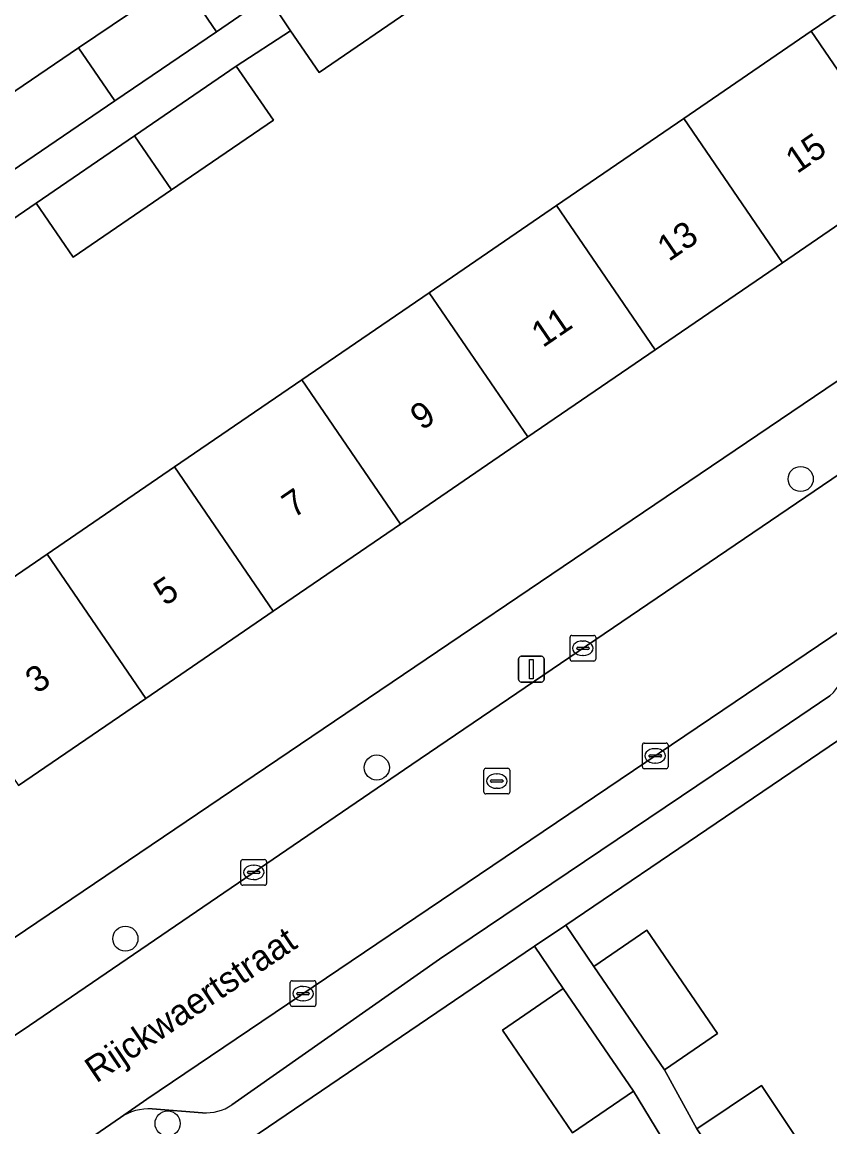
# Model space of a CAD drawing. Extents: x 160030 to 160839, y 385325 to 386450.
# Drawn here: x 160124.38 to 160155.79, y 386008.65 to 386051.6 of the extents above; entities that cross this region are included whole.
import ezdxf

# ---------------------------------------------------------------- set-up
doc = ezdxf.new("R2010")
doc.units = 0
for name, color, linetype in [('IMGEO_Boom', 7, 'Continuous'), ('IMGEO_Erf', 7, 'Continuous'), ('IMGEO_Kolk', 7, 'Continuous'), ('IMGEO_Lichtmast', 7, 'Continuous'), ('IMGEO_Openbare_ruimte_label', 7, 'Continuous'), ('IMGEO_Pand', 7, 'Continuous'), ('IMGEO_Pand_nummerreeks', 7, 'Continuous'), ('IMGEO_Parkeervlak_open', 7, 'Continuous'), ('IMGEO_Rijbaan_lokaal_open', 7, 'Continuous'), ('IMGEO_Rioolput', 7, 'Continuous'), ('IMGEO_Voetpad_open', 7, 'Continuous')]:
    doc.layers.add(name, color=color, linetype=linetype)

msp = doc.modelspace()

# ---------------------------------------------------------------- linework, layer by layer
at = {"layer": 'IMGEO_Boom'}
for centre in [(160154.654, 386033.839), (160138.171, 386022.621), (160128.397, 386015.969), (160130.04, 386008.784)]:
    msp.add_circle(centre, 0.489, dxfattribs=at)
at = {"layer": 'IMGEO_Erf'}
for points in [[(160090.259, 386052.141), (160103.879, 386032.138), (160107.902, 386034.877), (160106.518, 386036.9), (160110.632, 386039.714), (160112.016, 386037.691), (160113.966, 386039.191), (160112.666, 386041.11), (160116.657, 386043.813), (160120.621, 386046.498), (160121.915, 386044.589), (160123.992, 386045.822), (160122.587, 386047.896), (160126.575, 386050.597), (160130.542, 386053.284), (160131.941, 386051.219), (160133.921, 386052.599), (160132.739, 386054.344), (160136.731, 386057.047), (160140.616, 386059.678), (160141.757, 386058.009), (160143.764, 386059.497), (160142.429, 386061.468), (160146.42, 386064.171)], [(160120.401, 386027.531), (160125.353, 386030.918), (160130.306, 386034.306), (160135.258, 386037.693), (160140.211, 386041.081), (160145.162, 386044.468), (160150.114, 386047.856), (160155.067, 386051.243), (160160.19, 386054.748)], [(160139.829, 386052.308), (160135.926, 386049.639), (160134.822, 386051.268), (160132.71, 386049.893), (160134.152, 386047.786), (160130.189, 386045.076), (160126.369, 386042.462), (160124.928, 386044.569), (160122.602, 386042.978)], [(160166.76, 386044.877), (160164.027, 386049.139), (160158.904, 386045.635), (160153.952, 386042.247), (160149, 386038.86), (160144.048, 386035.473), (160139.095, 386032.085), (160134.143, 386028.697), (160129.19, 386025.31), (160124.238, 386021.922)], [(160118.738, 386012.393), (160166.76, 386044.877)], [(160163.057, 386028.392), (160145.517, 386016.492), (160146.608, 386014.884), (160148.674, 386016.298), (160151.42, 386012.283), (160149.354, 386010.869), (160150.622, 386008.574), (160153.125, 386010.255), (160155.713, 386006.402)], [(160167.312, 385976.543), (160169.711, 385978.178), (160168.519, 385979.928), (160166.766, 385978.752), (160163.94, 385982.898), (160161.208, 385986.906), (160162.893, 385988.051), (160161.653, 385990), (160159.328, 385988.415), (160156.6, 385992.416), (160153.867, 385996.425), (160156.193, 385998.01), (160154.895, 385999.915), (160152.569, 385998.33), (160149.841, 386002.33), (160147.108, 386006.339), (160149.435, 386007.925), (160148.149, 386010.046), (160145.782, 386008.427), (160143.058, 386012.409), (160145.425, 386014.028), (160144.309, 386015.673), (160124.631, 386002.322)]]:
    msp.add_lwpolyline(points, dxfattribs=at)
at = {"layer": 'IMGEO_Kolk'}
for p, q in [((160145.686, 386026.834), (160145.686, 386027.686)), ((160145.761, 386027.76), (160146.613, 386027.76)), ((160146.174, 386027.54), (160146.199, 386027.54)), ((160146.687, 386027.686), (160146.687, 386026.834)), ((160145.945, 386027.254), (160145.945, 386027.266)), ((160146.383, 386027.217), (160145.985, 386027.217)), ((160145.988, 386027.303), (160146.386, 386027.303)), ((160146.429, 386027.266), (160146.429, 386027.254)), ((160146.613, 386026.76), (160145.761, 386026.76)), ((160146.197, 386026.98), (160146.172, 386026.98)), ((160148.497, 386022.65), (160148.497, 386023.502)), ((160148.572, 386023.576), (160149.424, 386023.576)), ((160148.985, 386023.356), (160149.01, 386023.356)), ((160149.498, 386023.502), (160149.498, 386022.65)), ((160148.756, 386023.07), (160148.756, 386023.082)), ((160149.194, 386023.033), (160148.796, 386023.033)), ((160148.799, 386023.119), (160149.197, 386023.119)), ((160149.008, 386022.796), (160148.983, 386022.796)), ((160149.24, 386023.082), (160149.24, 386023.07)), ((160149.424, 386022.576), (160148.572, 386022.576)), ((160132.885, 386018.12), (160132.885, 386018.972)), ((160132.96, 386019.046), (160133.812, 386019.046)), ((160133.886, 386018.972), (160133.886, 386018.12)), ((160133.144, 386018.54), (160133.144, 386018.552)), ((160133.582, 386018.503), (160133.184, 386018.503)), ((160133.187, 386018.589), (160133.585, 386018.589)), ((160133.373, 386018.826), (160133.398, 386018.826)), ((160133.628, 386018.552), (160133.628, 386018.54)), ((160133.396, 386018.266), (160133.371, 386018.266)), ((160133.812, 386018.046), (160132.96, 386018.046)), ((160134.806, 386013.407), (160134.806, 386014.259)), ((160134.881, 386014.333), (160135.733, 386014.333)), ((160135.807, 386014.259), (160135.807, 386013.407)), ((160135.065, 386013.827), (160135.065, 386013.839)), ((160135.503, 386013.79), (160135.105, 386013.79)), ((160135.108, 386013.876), (160135.506, 386013.876)), ((160135.294, 386014.113), (160135.319, 386014.113)), ((160135.549, 386013.839), (160135.549, 386013.827)), ((160135.733, 386013.333), (160134.881, 386013.333)), ((160135.317, 386013.553), (160135.292, 386013.553))]:
    msp.add_line(p, q, dxfattribs=at)
for points in [[(160145.686, 386026.834), (160145.686, 386027.686)], [(160145.761, 386027.76), (160146.613, 386027.76)], [(160146.687, 386027.686), (160146.687, 386026.834)], [(160146.613, 386026.76), (160145.761, 386026.76)], [(160148.497, 386022.65), (160148.497, 386023.502)], [(160148.572, 386023.576), (160149.424, 386023.576)], [(160149.498, 386023.502), (160149.498, 386022.65)], [(160149.424, 386022.576), (160148.572, 386022.576)], [(160132.885, 386018.12), (160132.885, 386018.972)], [(160132.96, 386019.046), (160133.812, 386019.046)], [(160133.886, 386018.972), (160133.886, 386018.12)], [(160133.812, 386018.046), (160132.96, 386018.046)], [(160134.806, 386013.407), (160134.806, 386014.259)], [(160134.881, 386014.333), (160135.733, 386014.333)], [(160135.807, 386014.259), (160135.807, 386013.407)], [(160135.733, 386013.333), (160134.881, 386013.333)]]:
    msp.add_lwpolyline(points, dxfattribs=at)
for centre, radius, start, end in [((160145.763, 386027.684), 0.0765, 91.552, 178.448), ((160145.763, 386027.684), 0.0765, 91.552, 178.448), ((160146.611, 386027.684), 0.0765, 1.552, 88.448), ((160146.611, 386027.684), 0.0765, 1.552, 88.448), ((160145.985, 386027.263), 0.0403, 85.8775, 175.7526), ((160145.982, 386027.253), 0.0366, 178.938, 274.7102), ((160146.386, 386027.26), 0.043, 264.8664, 352.4533), ((160146.39, 386027.265), 0.0386, 1.7309, 96.639), ((160145.763, 386026.836), 0.0765, 181.552, 268.448), ((160145.763, 386026.836), 0.0765, 181.552, 268.448), ((160146.611, 386026.836), 0.0765, 271.552, 358.448), ((160146.611, 386026.836), 0.0765, 271.552, 358.448), ((160148.574, 386023.5), 0.0765, 91.552, 178.448), ((160148.574, 386023.5), 0.0765, 91.552, 178.448), ((160149.422, 386023.5), 0.0765, 1.552, 88.448), ((160149.422, 386023.5), 0.0765, 1.552, 88.448), ((160148.796, 386023.079), 0.0403, 85.8775, 175.7526), ((160148.793, 386023.069), 0.0366, 178.938, 274.7102), ((160149.197, 386023.076), 0.043, 264.8664, 352.4533), ((160149.201, 386023.081), 0.0386, 1.7309, 96.639), ((160148.574, 386022.652), 0.0765, 181.552, 268.448), ((160148.574, 386022.652), 0.0765, 181.552, 268.448), ((160149.422, 386022.652), 0.0765, 271.552, 358.448), ((160149.422, 386022.652), 0.0765, 271.552, 358.448), ((160132.962, 386018.97), 0.0765, 91.552, 178.448), ((160132.962, 386018.97), 0.0765, 91.552, 178.448), ((160133.81, 386018.97), 0.0765, 1.552, 88.448), ((160133.81, 386018.97), 0.0765, 1.552, 88.448), ((160133.184, 386018.549), 0.0403, 85.8775, 175.7526), ((160133.181, 386018.539), 0.0366, 178.938, 274.7102), ((160133.585, 386018.546), 0.043, 264.8664, 352.4533), ((160133.589, 386018.551), 0.0386, 1.7309, 96.639), ((160132.962, 386018.122), 0.0765, 181.552, 268.448), ((160132.962, 386018.122), 0.0765, 181.552, 268.448), ((160133.81, 386018.122), 0.0765, 271.552, 358.448), ((160133.81, 386018.122), 0.0765, 271.552, 358.448), ((160134.883, 386014.257), 0.0765, 91.552, 178.448), ((160134.883, 386014.257), 0.0765, 91.552, 178.448), ((160135.731, 386014.257), 0.0765, 1.552, 88.448), ((160135.731, 386014.257), 0.0765, 1.552, 88.448), ((160135.105, 386013.836), 0.0403, 85.8775, 175.7526), ((160135.102, 386013.826), 0.0366, 178.938, 274.7102), ((160135.506, 386013.833), 0.043, 264.8664, 352.4533), ((160135.51, 386013.838), 0.0386, 1.7309, 96.639), ((160134.883, 386013.409), 0.0765, 181.552, 268.448), ((160134.883, 386013.409), 0.0765, 181.552, 268.448), ((160135.731, 386013.409), 0.0765, 271.552, 358.448), ((160135.731, 386013.409), 0.0765, 271.552, 358.448)]:
    msp.add_arc(centre, radius, start, end, dxfattribs=at)
for centre, major_axis, ratio, start_param, end_param in [((160146.173, 386027.26), (-0.387, 0.002), 0.722429, 4.712389, 7.853982), ((160146.198, 386027.26), (-0.39, 0.002), 0.717154, 1.570796, 4.712389), ((160148.984, 386023.076), (-0.387, 0.002), 0.722429, 4.712389, 7.853982), ((160149.009, 386023.076), (-0.39, 0.002), 0.717154, 1.570796, 4.712389), ((160133.372, 386018.546), (-0.387, 0.002), 0.722429, 4.712389, 7.853982), ((160133.397, 386018.546), (-0.39, 0.002), 0.717154, 1.570796, 4.712389), ((160135.293, 386013.833), (-0.387, 0.002), 0.722429, 4.712389, 7.853982), ((160135.318, 386013.833), (-0.39, 0.002), 0.717154, 1.570796, 4.712389)]:
    msp.add_ellipse(centre, major_axis=major_axis, ratio=ratio, start_param=start_param, end_param=end_param, dxfattribs=at)
at = {"layer": 'IMGEO_Lichtmast'}
for p, q in [((160143.686, 386026.047), (160143.686, 386026.847)), ((160143.686, 386026.847), (160143.686, 386026.047)), ((160143.786, 386026.947), (160144.576, 386026.947)), ((160144.576, 386026.947), (160143.786, 386026.947)), ((160144.676, 386026.847), (160144.676, 386026.047)), ((160144.676, 386026.047), (160144.676, 386026.847)), ((160144.576, 386025.947), (160143.786, 386025.947)), ((160143.786, 386025.947), (160144.576, 386025.947))]:
    msp.add_line(p, q, dxfattribs=at)
msp.add_lwpolyline([(160144.106, 386026.822), (160144.256, 386026.822), (160144.256, 386026.072), (160144.106, 386026.072), (160144.106, 386026.822)], dxfattribs=at)
for centre, start, end in [((160143.786, 386026.847), 90, 180), ((160143.786, 386026.847), 90, 180), ((160144.576, 386026.847), 0, 90), ((160144.576, 386026.847), 360, 90), ((160143.786, 386026.047), 180, 270), ((160143.786, 386026.047), 180, 270), ((160144.576, 386026.047), 270, 0), ((160144.576, 386026.047), 270, 0)]:
    msp.add_arc(centre, 0.1, start, end, dxfattribs=at)
at = {"layer": 'IMGEO_Pand'}
for points in [[(160139.829, 386052.308), (160138.244, 386054.621), (160134.353, 386051.961), (160134.822, 386051.268), (160135.926, 386049.639)], [(160158.904, 386045.635), (160164.027, 386049.139), (160160.19, 386054.748), (160155.067, 386051.243)], [(160127.989, 386048.536), (160131.941, 386051.219), (160130.542, 386053.284), (160126.575, 386050.597)], [(160155.067, 386051.243), (160150.114, 386047.856), (160153.952, 386042.247), (160158.904, 386045.635)], [(160126.575, 386050.597), (160122.587, 386047.896), (160123.992, 386045.822), (160127.989, 386048.536)], [(160132.71, 386049.893), (160128.748, 386047.182), (160130.189, 386045.076), (160134.152, 386047.786)], [(160150.114, 386047.856), (160145.162, 386044.468), (160149, 386038.86), (160153.952, 386042.247)], [(160130.189, 386045.076), (160128.748, 386047.182), (160124.928, 386044.569), (160126.369, 386042.462)], [(160144.048, 386035.473), (160149, 386038.86), (160145.162, 386044.468), (160140.211, 386041.081)], [(160140.211, 386041.081), (160135.258, 386037.693), (160139.095, 386032.085), (160144.048, 386035.473)], [(160135.258, 386037.693), (160130.306, 386034.306), (160134.143, 386028.697), (160139.095, 386032.085)], [(160130.306, 386034.306), (160125.353, 386030.918), (160129.19, 386025.31), (160134.143, 386028.697)], [(160125.353, 386030.918), (160120.401, 386027.531), (160124.238, 386021.922), (160129.19, 386025.31)], [(160151.42, 386012.283), (160148.674, 386016.298), (160146.608, 386014.884), (160149.354, 386010.869)], [(160145.425, 386014.028), (160143.058, 386012.409), (160145.782, 386008.427), (160148.149, 386010.046)], [(160150.622, 386008.574), (160153.214, 386004.713), (160155.713, 386006.402), (160153.125, 386010.255)]]:
    msp.add_lwpolyline(points, close=True, dxfattribs=at)
at = {"layer": 'IMGEO_Parkeervlak_open'}
for points in [[(160157.666, 386028.94), (160151.628, 386024.852), (160129.232, 386009.733), (160128.204, 386009.022)], [(160132.539, 386009.506), (160140.615, 386015.168), (160151.881, 386022.76), (160155.79, 386025.406)], [(160129.432, 386009.354), (160131.393, 386009.203)]]:
    msp.add_lwpolyline(points, dxfattribs=at)
for centre, radius, start, end in [((160153.748, 386027.535), 2.95, 313.802, 343.9373), ((160131.534, 386010.989), 1.791, 265.4858, 304.1342), ((160129.343, 386007.248), 2.108, 87.5696, 122.6878)]:
    msp.add_arc(centre, radius, start, end, dxfattribs=at)
at = {"layer": 'IMGEO_Rijbaan_lokaal_open'}
for points in [[(160159.266, 386036.142), (160139.533, 386022.738), (160124.669, 386012.596), (160120.145, 386009.569)], [(160123.219, 386005.61), (160125.251, 386006.979), (160128.204, 386009.022), (160129.232, 386009.733), (160151.628, 386024.852), (160157.666, 386028.94), (160158.051, 386029.201), (160161.116, 386031.277)]]:
    msp.add_lwpolyline(points, dxfattribs=at)
at = {"layer": 'IMGEO_Rioolput'}
for p, q in [((160142.339, 386021.669), (160142.339, 386022.521)), ((160142.414, 386022.595), (160143.266, 386022.595)), ((160142.827, 386022.375), (160142.852, 386022.375)), ((160143.34, 386022.521), (160143.34, 386021.669)), ((160142.598, 386022.089), (160142.598, 386022.101)), ((160143.036, 386022.052), (160142.638, 386022.052)), ((160142.641, 386022.138), (160143.039, 386022.138)), ((160143.082, 386022.101), (160143.082, 386022.089)), ((160143.266, 386021.595), (160142.414, 386021.595)), ((160142.85, 386021.815), (160142.825, 386021.815))]:
    msp.add_line(p, q, dxfattribs=at)
for points in [[(160142.339, 386021.669), (160142.339, 386022.521)], [(160142.414, 386022.595), (160143.266, 386022.595)], [(160143.34, 386022.521), (160143.34, 386021.669)], [(160143.266, 386021.595), (160142.414, 386021.595)]]:
    msp.add_lwpolyline(points, dxfattribs=at)
for centre, radius, start, end in [((160142.416, 386022.519), 0.0765, 91.552, 178.448), ((160142.416, 386022.519), 0.0765, 91.552, 178.448), ((160143.264, 386022.519), 0.0765, 1.552, 88.448), ((160143.264, 386022.519), 0.0765, 1.552, 88.448), ((160142.638, 386022.098), 0.0403, 85.8775, 175.7526), ((160142.635, 386022.088), 0.0366, 178.938, 274.7102), ((160143.039, 386022.095), 0.043, 264.8664, 352.4533), ((160143.043, 386022.1), 0.0386, 1.7309, 96.639), ((160142.416, 386021.671), 0.0765, 181.552, 268.448), ((160142.416, 386021.671), 0.0765, 181.552, 268.448), ((160143.264, 386021.671), 0.0765, 271.552, 358.448), ((160143.264, 386021.671), 0.0765, 271.552, 358.448)]:
    msp.add_arc(centre, radius, start, end, dxfattribs=at)
for centre, major_axis, ratio, start_param, end_param in [((160142.826, 386022.095), (-0.387, 0.002), 0.722429, 4.712389, 7.853982), ((160142.851, 386022.095), (-0.39, 0.002), 0.717154, 1.570796, 4.712389)]:
    msp.add_ellipse(centre, major_axis=major_axis, ratio=ratio, start_param=start_param, end_param=end_param, dxfattribs=at)
at = {"layer": 'IMGEO_Voetpad_open'}
for points in [[(160122.602, 386042.978), (160124.928, 386044.569), (160128.748, 386047.182), (160132.71, 386049.893), (160134.822, 386051.268), (160134.353, 386051.961), (160133.921, 386052.599), (160131.941, 386051.219), (160127.989, 386048.536), (160123.992, 386045.822), (160121.915, 386044.589), (160117.963, 386041.905), (160113.966, 386039.191), (160112.016, 386037.691), (160107.902, 386034.877), (160103.879, 386032.138), (160104.787, 386030.805), (160108.827, 386033.556), (160112.941, 386036.37), (160115.045, 386037.809), (160118.813, 386040.386)], [(160153.214, 386004.713), (160150.622, 386008.574), (160149.354, 386010.869), (160146.608, 386014.884), (160145.517, 386016.492), (160144.309, 386015.673), (160145.425, 386014.028), (160148.149, 386010.046), (160149.435, 386007.925), (160152.168, 386003.916), (160154.895, 385999.915), (160156.193, 385998.01), (160158.926, 385994.001), (160161.653, 385990), (160162.893, 385988.051), (160163.44, 385988.422), (160164.247, 385988.964), (160163.524, 385989.987), (160160.088, 385994.896), (160157.409, 385998.723), (160155.924, 386000.678)]]:
    msp.add_lwpolyline(points, close=True, dxfattribs=at)
for points in [[(160193.278, 386010.244), (160168.74, 386046.216), (160167.958, 386045.687), (160166.76, 386044.877), (160118.738, 386012.393), (160120.145, 386009.569), (160124.669, 386012.596), (160139.533, 386022.738)], [(160139.533, 386022.738), (160159.266, 386036.142)], [(160144.309, 386015.673), (160145.517, 386016.492), (160163.057, 386028.392)], [(160155.79, 386025.406), (160151.881, 386022.76), (160140.615, 386015.168), (160132.539, 386009.506)], [(160128.204, 386009.022), (160125.251, 386006.979), (160123.219, 386005.61), (160124.631, 386002.322), (160144.309, 386015.673)], [(160131.393, 386009.203), (160129.432, 386009.354)]]:
    msp.add_lwpolyline(points, dxfattribs=at)
for centre, radius, start, end in [((160153.748, 386027.535), 2.95, 313.802, 343.9373), ((160131.534, 386010.989), 1.791, 265.4858, 304.1342), ((160129.343, 386007.248), 2.108, 87.5696, 122.6878)]:
    msp.add_arc(centre, radius, start, end, dxfattribs=at)

# ---------------------------------------------------------------- texts
at = {"layer": 'IMGEO_Openbare_ruimte_label'}
msp.add_text('Rijckwaertstraat', height=1, rotation=34.0395, dxfattribs=at).set_placement((160127.264, 386010.334))
at = {"layer": 'IMGEO_Pand_nummerreeks'}
for s, p in [('15', (160154.513, 386045.685)), ('13', (160149.523, 386042.272)), ('11', (160144.627, 386038.922)), ('9', (160139.922, 386035.704)), ('7', (160134.932, 386032.291)), ('5', (160129.942, 386028.878)), ('3', (160124.953, 386025.464))]:
    msp.add_text(s, height=1, rotation=34.3732, dxfattribs=at).set_placement(p)

doc.saveas('drawing.dxf')
